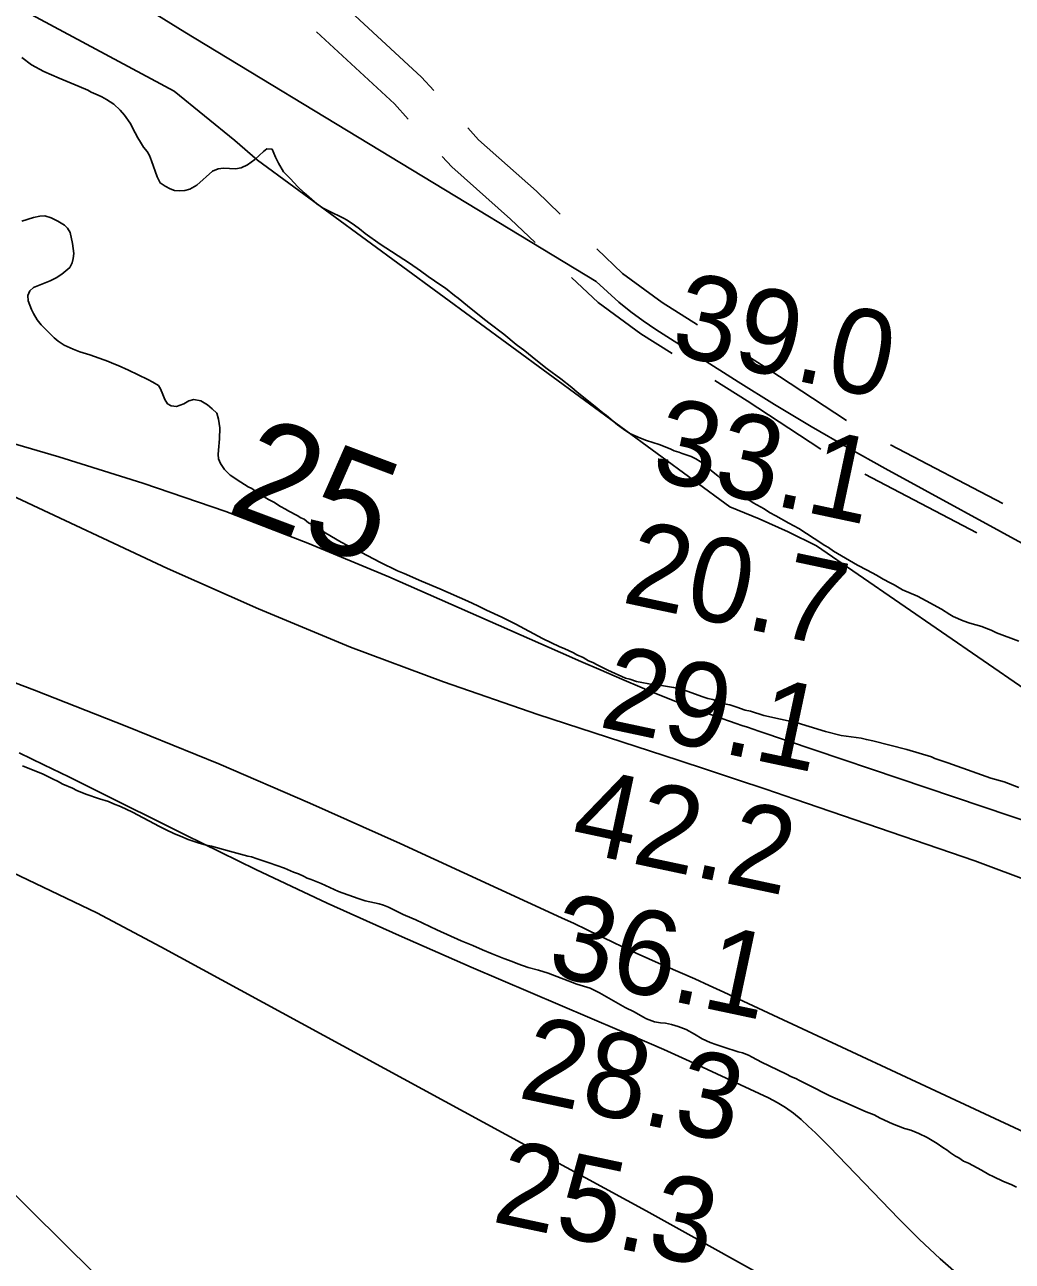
# Model space of a CAD drawing. Extents: x 3263578 to 3301413, y 764927 to 798602.
# Drawn here: x 3287680 to 3288461, y 784499 to 785476 of the extents above; entities that cross this region are included whole.
import ezdxf

# ---------------------------------------------------------------- set-up
doc = ezdxf.new("R2010")
doc.units = 0
for name, color, linetype in [('V-RIVR-RANG', 7, 'Continuous'), ('V-ROAD-CNTR', 7, 'Continuous'), ('V-SITE-VEGE', 7, 'Continuous'), ('V-TOPO-MAJR', 7, 'Continuous'), ('V-TOPO-MAJR-IDEN', 7, 'Continuous'), ('V-TOPO-MINR', 7, 'Continuous'), ('V-TOPO-SHOR', 7, 'Continuous')]:
    doc.layers.add(name, color=color, linetype=linetype)

msp = doc.modelspace()

# ---------------------------------------------------------------- linework, layer by layer
at = {"layer": 'V-ROAD-CNTR'}
for p, q in [((3288453.55, 785098.06), (3288364.88, 785144.29)), ((3288433.1, 785074.89), (3288344.43, 785121.11))]:
    msp.add_line(p, q, dxfattribs=at)
for points in [[(3288003.52, 785424.29), (3287993.82, 785434.96), (3287930.91, 785492.98)], [(3287983.45, 785401.77), (3287972.52, 785413.79), (3287910.95, 785470.57)], [(3288103.65, 785326.68), (3288084.71, 785344.75), (3288039.02, 785385.26), (3288030.44, 785394.7)], [(3288083.69, 785304.27), (3288064.4, 785322.67), (3288017.91, 785363.89), (3288010.37, 785372.18)], [(3288212.27, 785239.19), (3288184.28, 785256.75), (3288152.88, 785279.74), (3288132.6, 785299.08)], [(3288192.08, 785216.44), (3288167.43, 785231.91), (3288133.59, 785256.68), (3288112.63, 785276.66)], [(3288329.88, 785163.55), (3288267.64, 785204.45), (3288246.14, 785217.94)], [(3288309.75, 785140.89), (3288251.43, 785179.2), (3288225.95, 785195.19)]]:
    msp.add_lwpolyline(points, dxfattribs=at)
at = {"layer": 'V-SITE-VEGE'}
for points in [[(3287723.07, 785427.49), (3287707.34, 785434.12), (3287695.36, 785439.45), (3287685.56, 785444.71), (3287677.96, 785450.51)], [(3288312.87, 785064.79), (3288304.48, 785070.41), (3288292.16, 785078.14), (3288284.32, 785082.35), (3288274.14, 785088.22), (3288269.05, 785090.96), (3288264.75, 785093.67), (3288256.13, 785098.51), (3288250.47, 785102.45), (3288241.12, 785109.5), (3288238.16, 785111.53), (3288232.52, 785115.96), (3288228.49, 785119.6), (3288222.85, 785124.14), (3288216.64, 785129.43), (3288214.23, 785131.23), (3288210.77, 785133.25), (3288207.05, 785135.02), (3288200.15, 785137.41), (3288197.4, 785138.62), (3288193.78, 785139.57), (3288190.64, 785141.05), (3288181.78, 785144.5), (3288171.72, 785147.78), (3288167.2, 785149.5), (3288158.75, 785153.33), (3288154.64, 785155.84), (3288149, 785160.19), (3288140.25, 785167.41), (3288137.32, 785169.49), (3288129.94, 785175.68), (3288116.91, 785186.01), (3288112.83, 785189.52), (3288104.08, 785196.54), (3288093.16, 785204.43), (3288084.21, 785211.46), (3288075.66, 785218.48), (3288068.84, 785223.66), (3288058.93, 785231.71), (3288047.05, 785240.62), (3288042.38, 785244.54), (3288030.32, 785254.05), (3288022.94, 785260.24), (3288020.01, 785262.31), (3288012.82, 785268.1), (3288009.31, 785270.59), (3287999.15, 785277.26), (3287993.11, 785281.81), (3287984.33, 785287.84), (3287961.28, 785302.85), (3287949.39, 785311.36), (3287944.92, 785315.08), (3287941.02, 785317.98), (3287935.16, 785321.73), (3287932.23, 785323.41), (3287920.25, 785329.14), (3287915.55, 785331.66), (3287911.26, 785334.78), (3287901.16, 785343.43), (3287895.93, 785348.37), (3287890.34, 785354.5), (3287887.24, 785357.58), (3287884.73, 785360.04), (3287880.75, 785366.93), (3287878.5, 785371.57), (3287875.7, 785378.02), (3287871.72, 785378.14), (3287869.08, 785376.23), (3287862.12, 785369.86), (3287856.23, 785365.66), (3287851.18, 785363.21), (3287846.77, 785362.35), (3287837.23, 785362.83), (3287833.04, 785362.55), (3287828.61, 785360.69), (3287816.34, 785349.51), (3287810.67, 785346.29), (3287806.66, 785345.41), (3287802.67, 785344.93), (3287798.49, 785345.25), (3287795.15, 785346.55), (3287791.23, 785348.65), (3287787.13, 785351.36), (3287784.88, 785356.2), (3287780.48, 785368.87), (3287778.8, 785372.9), (3287776.9, 785376.14), (3287774.02, 785379.61), (3287771.75, 785383.46), (3287769.46, 785386.91), (3287767.59, 785390.95), (3287763.43, 785398.63), (3287759.04, 785404.93), (3287755.57, 785408.82), (3287750.53, 785413.54), (3287744.87, 785417.09), (3287741.14, 785419.2), (3287738.2, 785420.67), (3287732.7, 785423.03), (3287730.16, 785424.69), (3287723.07, 785427.49)], [(3287677.75, 785321.12), (3287687.19, 785324.03), (3287692.2, 785325.08), (3287695.99, 785325.17), (3287701.12, 785323.62), (3287706.41, 785321.08), (3287711.7, 785317.94), (3287714.02, 785315.48), (3287716.1, 785312.04), (3287717.84, 785303.42), (3287719, 785295.43), (3287718.48, 785291.46), (3287717.59, 785288.1), (3287715.69, 785284.38), (3287709.57, 785279.18), (3287705.1, 785276.33), (3287700.25, 785273.88), (3287687.16, 785268.69), (3287684.3, 785265.99), (3287682.59, 785262.26), (3287682.87, 785258.07), (3287685.46, 785251.22), (3287686.96, 785248.19), (3287690, 785243.13), (3287693.06, 785239.26), (3287703.31, 785228.8)], [(3287703.31, 785228.8), (3287706.62, 785226.12), (3287711.31, 785223.19), (3287718.37, 785219.8), (3287723.69, 785217.85), (3287731.58, 785215.43), (3287746.36, 785210.22), (3287749.3, 785208.74), (3287754.03, 785207.01), (3287762.28, 785203.39), (3287777.59, 785195.97), (3287781.51, 785193.86), (3287785.81, 785191.15), (3287787.53, 785188.51), (3287789.39, 785184.08), (3287790.86, 785180.05), (3287793.16, 785176.8), (3287795.89, 785175.13), (3287800.06, 785174.6), (3287806.09, 785176.82), (3287809.95, 785179.09), (3287813.76, 785180.18), (3287819.5, 785179.01), (3287824.78, 785175.87), (3287828.47, 785172.78), (3287831.95, 785169.29), (3287833.4, 785164.47), (3287834.4, 785157.87), (3287834.15, 785149.12), (3287833.29, 785140.19), (3287833.18, 785136.61), (3287833.48, 785133.22), (3287834.96, 785129.59), (3287838.01, 785124.72), (3287842.66, 785120.21), (3287851.06, 785114.79), (3287856.92, 785111.23), (3287859.67, 785109.76), (3287863.76, 785106.85), (3287868.26, 785104.13), (3287872.95, 785101), (3287877.07, 785098.89), (3287882.34, 785095.55), (3287886.26, 785093.45), (3287889, 785091.77), (3287895.67, 785088.39), (3287898.41, 785086.72), (3287901.16, 785085.45), (3287904.66, 785082.75), (3287908, 785081.07), (3287918.15, 785074.4), (3287930.28, 785067.27), (3287935.39, 785064.73), (3287938.32, 785063.06), (3287946.37, 785059.23), (3287960.88, 785051.64), (3287974.81, 785044.86), (3287980.12, 785042.72), (3287993.88, 785036.54), (3288008.44, 785030.54), (3288030.64, 785020.73), (3288038.5, 785017.12), (3288045.17, 785013.74), (3288057.35, 785008.21), (3288068.53, 785002.7), (3288089.49, 784991.14), (3288103.23, 784984.56), (3288106.58, 784983.27), (3288114.05, 784979.87), (3288116.79, 784978.39), (3288121.7, 784976.26), (3288126.01, 784973.74), (3288129.35, 784972.25), (3288132.68, 784970.36), (3288141.11, 784966.13), (3288155.26, 784959.95), (3288158.62, 784959.05), (3288163.95, 784957.3), (3288177.8, 784954.71), (3288183.56, 784954.14), (3288193.27, 784952.66), (3288198.21, 784951.52), (3288203.94, 784949.76), (3288216.34, 784945.21), (3288220.29, 784943.9), (3288224.24, 784942.99), (3288233.3, 784939.74), (3288237.66, 784938.82), (3288243.18, 784937.06), (3288249.88, 784934.68), (3288254.03, 784933.76), (3288264.48, 784930.46), (3288290.98, 784924.51), (3288300.46, 784921.84), (3288313.48, 784917.88), (3288325.73, 784914.73), (3288341.59, 784912.47), (3288345.74, 784911.36), (3288350.69, 784910.42), (3288377.56, 784903.66), (3288397.1, 784897.71)], [(3288466.32, 784989.22), (3288448.6, 784995.72), (3288444.28, 784997.83), (3288440.15, 784999.35), (3288437, 785000.83), (3288427.52, 785003.5), (3288422.2, 785005.25), (3288414.34, 785008.67), (3288411.6, 785010.14), (3288405.15, 785014.31), (3288393, 785021.04), (3288386.14, 785024.62), (3288374.35, 785029.74), (3288367.7, 785033.72), (3288364.56, 785035.21), (3288359.07, 785038.15), (3288353.79, 785041.3), (3288346.34, 785045.3), (3288338.69, 785049.11), (3288319.7, 785060.21), (3288315.81, 785063.12), (3288312.87, 785064.79)], [(3288397.1, 784897.71), (3288399.84, 784896.44), (3288410.09, 784892.95), (3288432.94, 784884.71), (3288443.98, 784881.01), (3288454.64, 784877.91), (3288466.26, 784873.58)], [(3287678.51, 784890.58), (3287694.68, 784884.12), (3287702.75, 784880.09), (3287706.1, 784878.59), (3287710.41, 784876.07), (3287717.9, 784872.86), (3287721.24, 784871.17), (3287728.34, 784868.17), (3287739.4, 784864.45), (3287746.33, 784862.45), (3287750.27, 784860.54), (3287755.79, 784858.38), (3287765.24, 784854.11), (3287786.66, 784842.71), (3287791.58, 784840.37)], [(3287791.58, 784840.37), (3287798.46, 784836.77), (3287803.2, 784835.04), (3287809.51, 784832.46), (3287818.2, 784829.61), (3287822.75, 784828.28), (3287827.91, 784827.13), (3287842.17, 784823.32), (3287856.61, 784819.3), (3287859.59, 784818.62), (3287863.93, 784817.1), (3287873.42, 784814.02), (3287885.47, 784809.68), (3287892.56, 784806.67), (3287896.71, 784805.16), (3287900.65, 784803.44), (3287903.6, 784801.96), (3287906.76, 784800.87), (3287914.51, 784797.51), (3287928.14, 784791.42), (3287943.87, 784785.8), (3287949.39, 784784.05), (3287960.44, 784781.53), (3287963.98, 784780.44), (3287967.71, 784778.94), (3287979.47, 784773.23), (3287986.14, 784770.25), (3287989.48, 784768.96), (3288005.94, 784761.12), (3288025.16, 784752.41), (3288034.39, 784748.57), (3288042.04, 784745.16), (3288049.9, 784742.15), (3288058.93, 784738.31), (3288065.62, 784736.12), (3288070.13, 784734.2), (3288078.2, 784731.38), (3288086.48, 784729.16), (3288094.16, 784726.74), (3288116.75, 784718.13), (3288127.26, 784714.89), (3288134.77, 784711.22), (3288154.83, 784699.57), (3288161.95, 784696.12), (3288168.79, 784692.34), (3288171.93, 784690.79), (3288178.01, 784688.22), (3288182.96, 784687.48), (3288186.92, 784687.17), (3288191.46, 784686.24), (3288196.98, 784684.69), (3288203.07, 784682.13), (3288209.72, 784678.55), (3288215.78, 784675), (3288222.04, 784672.03), (3288226.56, 784670.31), (3288233.07, 784668.33), (3288244.28, 784664.62), (3288247.64, 784663.93), (3288252.35, 784662), (3288255.49, 784660.52), (3288262.72, 784656.33), (3288281.93, 784647.22), (3288286.43, 784644.9), (3288289.77, 784643.62), (3288292.7, 784641.94), (3288299.75, 784638.55), (3288316.79, 784629.91), (3288327.19, 784625.43), (3288345.63, 784617.14), (3288351.72, 784614.77), (3288356.61, 784612.24), (3288366.42, 784607.78), (3288375.84, 784603.93), (3288380.77, 784602.59), (3288387.25, 784600.02), (3288393.72, 784596.85), (3288401.73, 784592.24), (3288406.01, 784589.14), (3288409.52, 784586.84), (3288412.24, 784584.78), (3288416.14, 784582.28), (3288418.88, 784580.81), (3288422.58, 784578.32), (3288426.31, 784576.62), (3288436.68, 784571.15), (3288442.54, 784567.79), (3288445.87, 784566.11), (3288454.1, 784562.09), (3288460.19, 784559.73), (3288464.3, 784557.62)]]:
    msp.add_lwpolyline(points, dxfattribs=at)
at = {"layer": 'V-TOPO-MAJR'}
for points in [[(3287798.45, 785423.73), (3287542.88, 785560.73), (3286909.74, 785965.39), (3286841.03, 786009.8), (3286747.68, 786029.7), (3286487.15, 786030.34), (3286329.74, 785991.4), (3286191.98, 785942.59)], [(3289147.63, 784690.93), (3289015.73, 784723.58), (3288980.97, 784732.76), (3288946.42, 784742.64), (3288912.19, 784753.59), (3288878.18, 784765.25), (3288612.89, 784860.8), (3288590.63, 784870.99), (3288569.92, 784883.36), (3288306.13, 785064.57), (3288283.75, 785075.62), (3288260.94, 785085.75), (3288237.84, 785095.27), (3287864.22, 785369.33), (3287846.22, 785384.84), (3287798.45, 785423.73)], [(3287607.65, 785163.69), (3287707.15, 785134.78), (3287773.47, 785114.07), (3287839.16, 785091.65), (3287903.91, 785066.66), (3287968.04, 785039.94), (3288103.88, 784980.18), (3288119.97, 784973.14), (3288136.08, 784966.14), (3288152.22, 784959.21), (3288168.37, 784952.32), (3288175.88, 784949.13), (3288188.35, 784944), (3288200.88, 784939.05), (3288213.52, 784934.36), (3288226.22, 784929.85), (3288242.81, 784924.16), (3288247.27, 784922.63), (3288251.74, 784921.11), (3288256.2, 784919.59), (3288260.67, 784918.08), (3288724.7, 784761.61)], [(3288421.05, 784486.04), (3288403.98, 784501.05), (3288387.48, 784516.69), (3288371.36, 784532.75), (3288316.46, 784589.52), (3288310.99, 784595.06), (3288305.43, 784600.53), (3288299.76, 784605.88), (3288294.01, 784611.14), (3288288.01, 784616.06), (3288281.76, 784620.6), (3288275.14, 784624.57), (3288268.27, 784628.17), (3288220.16, 784650.73), (3288208.69, 784656.03), (3288197.19, 784661.25), (3288185.63, 784666.35), (3288174.04, 784671.38), (3288033.22, 784731.5), (3287976.12, 784756.48), (3287919.33, 784782.14), (3287863.01, 784808.8), (3287807, 784836.13), (3287734.49, 784872.31), (3287714.93, 784881.98), (3287695.31, 784891.54), (3287675.63, 784900.96)]]:
    msp.add_lwpolyline(points, dxfattribs=at)
at = {"layer": 'V-TOPO-MINR'}
for points in [[(3287806.88, 785470.31), (3287022.78, 785955.28), (3286325.76, 786369.93), (3285707.46, 786808.96)], [(3288728.29, 784924.96), (3288360.64, 785125.58), (3288331.19, 785142.03), (3288301.97, 785158.85), (3288273.08, 785176.25), (3288244.42, 785194.04), (3288179.21, 785235.39), (3288169.12, 785242.21), (3288159.33, 785249.4), (3288149.97, 785257.15), (3288140.9, 785265.27), (3288131.91, 785273.5), (3287806.88, 785470.31)], [(3287669.35, 785104.55), (3287793.12, 785046.7), (3287865.05, 785014.68), (3287937.68, 784984.46), (3288011.38, 784956.92), (3288085.78, 784931.18), (3288196.95, 784894.99), (3288220.01, 784887.43), (3288243.05, 784879.8), (3288266.06, 784872.07), (3288289.04, 784864.28), (3288431.46, 784815.65), (3288478.74, 784798.03)], [(3288470.53, 784601.16), (3288232.97, 784711.84), (3288221.5, 784717.11), (3288210, 784722.31), (3288198.44, 784727.38), (3288186.85, 784732.37), (3288183.69, 784733.71), (3288173.69, 784738.05), (3288163.73, 784742.5), (3288153.85, 784747.11), (3288144.01, 784751.82), (3288134.2, 784756.57), (3288124.36, 784761.28), (3288114.49, 784765.92), (3288104.6, 784770.51), (3287977.02, 784829.17), (3287905.47, 784861.18), (3287833.51, 784892.21), (3287760.93, 784921.75), (3287687.93, 784950.3), (3287574.3, 784993.41)], [(3289191.99, 784310.13), (3289052.87, 784182.19), (3289044.98, 784176.76), (3289036.31, 784172.79), (3289027.39, 784169.91), (3289018.11, 784168.68), (3289008.57, 784168.54), (3288859.93, 784179.99), (3288838.01, 784182.69), (3288816.38, 784186.69), (3288795.21, 784192.64), (3288171.56, 784538.85), (3287787.8, 784747.65), (3287762.55, 784761.15), (3287737.17, 784774.4), (3287633.94, 784823.66)], [(3288256.95, 783994.46), (3288248.64, 784003.92), (3288240.19, 784013.2), (3288231.37, 784022.11), (3288222, 784030.44), (3288212.28, 784038.38), (3288062.34, 784153.12), (3287780.68, 784438.33), (3287770.08, 784451.37), (3287760.07, 784464.87), (3287559.85, 784662.74)]]:
    msp.add_lwpolyline(points, dxfattribs=at)
at = {"layer": 'V-TOPO-SHOR'}
for points in [[(3287784.88, 785356.2), (3287780.48, 785368.87), (3287778.8, 785372.9), (3287776.91, 785376.14), (3287774.02, 785379.61), (3287771.75, 785383.46), (3287769.46, 785386.91), (3287767.59, 785390.95), (3287763.43, 785398.63), (3287759.04, 785404.93), (3287755.57, 785408.82), (3287750.53, 785413.54), (3287744.87, 785417.09), (3287741.14, 785419.2), (3287738.2, 785420.67), (3287732.7, 785423.03), (3287730.16, 785424.69), (3287723.07, 785427.49), (3287707.34, 785434.12), (3287695.36, 785439.45), (3287685.56, 785444.71), (3287677.96, 785450.51)], [(3288437, 785000.83), (3288427.52, 785003.5), (3288422.2, 785005.25), (3288414.34, 785008.67), (3288411.6, 785010.14), (3288405.15, 785014.31), (3288393, 785021.04), (3288386.14, 785024.62), (3288374.35, 785029.75), (3288367.7, 785033.72), (3288364.56, 785035.21), (3288359.07, 785038.16), (3288353.79, 785041.3), (3288346.34, 785045.3), (3288338.69, 785049.11), (3288319.7, 785060.21), (3288315.81, 785063.11), (3288312.87, 785064.79), (3288304.48, 785070.41), (3288292.16, 785078.14), (3288284.32, 785082.35), (3288274.14, 785088.22), (3288269.05, 785090.96), (3288264.75, 785093.67), (3288256.13, 785098.51), (3288250.47, 785102.45), (3288241.12, 785109.5), (3288238.16, 785111.53), (3288232.52, 785115.96), (3288228.49, 785119.59), (3288222.85, 785124.14), (3288216.64, 785129.43), (3288214.23, 785131.23), (3288210.77, 785133.25), (3288207.05, 785135.02), (3288200.15, 785137.41), (3288197.4, 785138.62), (3288193.78, 785139.57), (3288190.64, 785141.05), (3288181.78, 785144.5), (3288171.72, 785147.78), (3288167.2, 785149.5), (3288158.75, 785153.33), (3288154.64, 785155.84), (3288149, 785160.19), (3288140.25, 785167.41), (3288137.32, 785169.49), (3288129.94, 785175.68), (3288116.91, 785186.01), (3288112.83, 785189.52), (3288104.08, 785196.54), (3288093.16, 785204.43), (3288084.21, 785211.46), (3288075.66, 785218.48), (3288068.84, 785223.66), (3288058.93, 785231.71), (3288047.05, 785240.62), (3288042.38, 785244.54), (3288030.32, 785254.05), (3288022.94, 785260.24), (3288020.01, 785262.31), (3288012.81, 785268.1), (3288009.31, 785270.59), (3287999.15, 785277.26), (3287993.11, 785281.81), (3287984.33, 785287.84), (3287961.28, 785302.85), (3287949.39, 785311.36), (3287944.92, 785315.08), (3287941.02, 785317.98), (3287935.16, 785321.73), (3287932.23, 785323.41), (3287920.25, 785329.14), (3287915.55, 785331.66), (3287911.26, 785334.78), (3287901.16, 785343.43), (3287895.93, 785348.37), (3287890.34, 785354.5), (3287887.24, 785357.58), (3287884.73, 785360.04), (3287880.75, 785366.93), (3287878.5, 785371.57), (3287875.7, 785378.02), (3287871.72, 785378.14), (3287869.08, 785376.23), (3287862.12, 785369.86), (3287856.23, 785365.66), (3287851.18, 785363.21), (3287846.77, 785362.35), (3287837.23, 785362.83), (3287833.04, 785362.55), (3287828.61, 785360.69), (3287816.34, 785349.51), (3287810.67, 785346.29), (3287806.66, 785345.41), (3287802.67, 785344.93), (3287798.49, 785345.25), (3287795.15, 785346.55), (3287791.23, 785348.65), (3287787.13, 785351.36), (3287784.88, 785356.2)], [(3287677.75, 785321.12), (3287687.19, 785324.03), (3287692.2, 785325.08), (3287695.99, 785325.17), (3287701.12, 785323.62), (3287706.41, 785321.08), (3287711.7, 785317.94), (3287714.01, 785315.48), (3287716.1, 785312.04), (3287717.84, 785303.42), (3287719, 785295.43), (3287718.48, 785291.46), (3287717.59, 785288.1), (3287715.69, 785284.38), (3287709.57, 785279.18), (3287705.1, 785276.33), (3287700.25, 785273.88), (3287687.16, 785268.69), (3287684.3, 785265.99), (3287682.59, 785262.26), (3287682.87, 785258.07)], [(3287682.87, 785258.07), (3287685.46, 785251.22), (3287686.96, 785248.19), (3287690, 785243.13), (3287693.06, 785239.26), (3287695.19, 785237), (3287703.31, 785228.8), (3287706.62, 785226.12), (3287711.31, 785223.19), (3287718.37, 785219.8), (3287723.69, 785217.85), (3287731.58, 785215.43), (3287746.36, 785210.22), (3287749.3, 785208.74), (3287754.03, 785207.01), (3287762.28, 785203.39), (3287777.59, 785195.97), (3287781.51, 785193.86), (3287785.81, 785191.15), (3287787.53, 785188.51), (3287789.39, 785184.08), (3287790.86, 785180.05), (3287793.16, 785176.8), (3287795.89, 785175.13), (3287800.06, 785174.6), (3287806.09, 785176.82), (3287809.95, 785179.09), (3287813.76, 785180.18), (3287819.5, 785179.01), (3287824.78, 785175.87), (3287828.47, 785172.78), (3287831.95, 785169.29), (3287833.4, 785164.47), (3287834.4, 785157.87), (3287834.15, 785149.12), (3287833.29, 785140.19), (3287833.18, 785136.61), (3287833.48, 785133.22), (3287834.97, 785129.59), (3287838.01, 785124.72), (3287842.66, 785120.21), (3287851.06, 785114.79), (3287856.92, 785111.23), (3287859.67, 785109.75), (3287863.76, 785106.85), (3287868.26, 785104.13), (3287872.95, 785101), (3287877.07, 785098.89), (3287882.34, 785095.55), (3287886.26, 785093.45), (3287889, 785091.77), (3287895.67, 785088.39), (3287898.41, 785086.72), (3287901.16, 785085.45), (3287904.66, 785082.75), (3287908, 785081.07), (3287918.15, 785074.4), (3287930.28, 785067.27), (3287935.39, 785064.73), (3287938.32, 785063.06), (3287946.37, 785059.23), (3287960.88, 785051.64), (3287974.81, 785044.86), (3287980.12, 785042.72), (3287993.88, 785036.54), (3288008.44, 785030.54), (3288030.64, 785020.73), (3288038.5, 785017.12), (3288045.17, 785013.74), (3288057.35, 785008.21), (3288068.53, 785002.7), (3288089.49, 784991.14), (3288103.23, 784984.56), (3288106.58, 784983.27), (3288114.05, 784979.87), (3288116.79, 784978.39), (3288121.7, 784976.26), (3288126.01, 784973.74), (3288129.35, 784972.25), (3288132.68, 784970.36), (3288141.11, 784966.13), (3288155.26, 784959.95), (3288158.62, 784959.05), (3288163.95, 784957.3), (3288177.8, 784954.71), (3288183.56, 784954.14), (3288193.27, 784952.66), (3288198.21, 784951.52), (3288203.94, 784949.76), (3288216.34, 784945.21)], [(3288466.32, 784989.22), (3288448.6, 784995.72), (3288444.28, 784997.83), (3288440.15, 784999.35), (3288437, 785000.83)], [(3288216.34, 784945.21), (3288220.29, 784943.9), (3288224.24, 784942.99), (3288233.3, 784939.74), (3288237.66, 784938.82), (3288243.18, 784937.06), (3288249.88, 784934.68), (3288254.03, 784933.76), (3288264.48, 784930.46), (3288290.98, 784924.51), (3288300.46, 784921.84), (3288313.48, 784917.88), (3288325.73, 784914.73), (3288341.59, 784912.47), (3288345.74, 784911.36), (3288350.69, 784910.42), (3288377.56, 784903.66), (3288397.1, 784897.71), (3288399.84, 784896.44), (3288410.09, 784892.95), (3288432.94, 784884.71), (3288443.98, 784881.01), (3288454.64, 784877.91), (3288466.26, 784873.58)]]:
    msp.add_lwpolyline(points, dxfattribs=at)

# ---------------------------------------------------------------- texts
at = {"layer": 'V-RIVR-RANG'}
for s, p in [('39.0', (3288189.35, 785216.44)), ('33.1', (3288173.98, 785117.47)), ('20.7', (3288151.13, 785020.09)), ('29.1', (3288132.92, 784921.73)), ('42.2', (3288110.07, 784824.35)), ('36.1', (3288091.87, 784725.99)), ('28.3', (3288069.02, 784628.61)), ('25.3', (3288048.49, 784530.74))]:
    msp.add_text(s, height=67, rotation=348.00833, dxfattribs=at).set_placement(p)
at = {"layer": 'V-TOPO-MAJR-IDEN'}
msp.add_text('25', height=83, rotation=339.42159, dxfattribs=at).set_placement((3287838.14, 785091.35))

doc.saveas('drawing.dxf')
